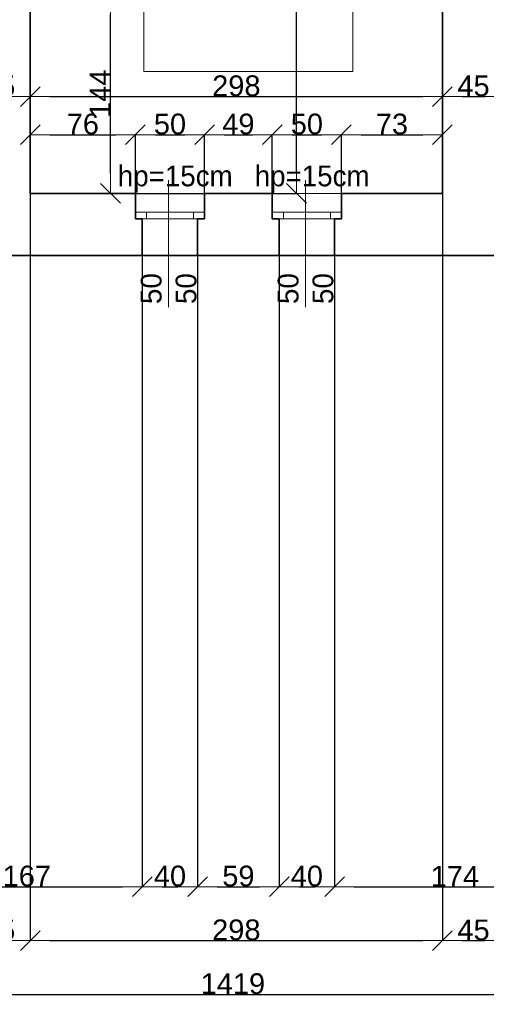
# Model space of a CAD drawing. Header units: metres. Extents: x 7506757 to 756746378, y 5735207 to 582114514.
# Tile 269 of 278: x 7695240 to 7698614, y 5921436 to 5928552. Entities that reach past the tile are written whole.
import ezdxf

# ---------------------------------------------------------------- set-up
doc = ezdxf.new("R2010")
doc.units = ezdxf.units.M
doc.header["$MEASUREMENT"] = 0
doc.header["$PDMODE"] = 2
doc.layers.get('0').update_dxf_attribs({"color": 250, "linetype": 'CONTINUOUS', "lineweight": 100, "plot": 0})
doc.layers.get('Defpoints').update_dxf_attribs({"linetype": 'CONTINUOUS'})
doc.layers.add('M_OCIANA', color=7, linetype='CONTINUOUS')
doc.layers.add('PWYMIAR', color=7, linetype='CONTINUOUS')
for name, color, linetype, lineweight in [('M_OCIANA1', 7, 'CONTINUOUS', 13), ('M_OCIANA6', 5, 'CONTINUOUS', 35), ('M_OPISY141', 7, 'CONTINUOUS', 0), ('m_umeblowanie1', 7, 'CONTINUOUS', 13), ('opis1', 7, 'CONTINUOUS', 13)]:
    doc.layers.add(name, color=color, linetype=linetype, lineweight=lineweight)
doc.styles.add('GENERATED_STYLE_1', font='arial.ttf')
doc.styles.add('GENERATED_STYLE_2', font='txt')
doc.dimstyles.new('GENERATED_STYLE__1', dxfattribs={"dimtxt": 150, "dimasz": 142.5, "dimexe": 0.18, "dimexo": 0, "dimgap": 0.09, "dimtad": 1, "dimdec": 0, "dimlfac": 0.1, "dimzin": 0, "dimdsep": 46, "dimtxsty": 'GENERATED_STYLE_1', "dimblk": 'ARROWHEAD_6', "dimblk1": 'ARROWHEAD_6', "dimblk2": 'ARROWHEAD_6', "dimcen": 0.09, "dimclrd": 251, "dimclre": 251, "dimclrt": 7, "dimazin": 0, "dimtfac": 1, "dimtdec": 4, "dimtmove": 0, "dimatfit": 3, "dimfxl": 0, "dimtolj": 1, "dimtzin": 0, "dimarcsym": 0})
doc.dimstyles.new('GENERATED_STYLE__2', dxfattribs={"dimtxt": 150, "dimasz": 142.5, "dimexe": 0.18, "dimexo": 0, "dimgap": 0.09, "dimtad": 1, "dimtih": 1, "dimtoh": 1, "dimdec": 0, "dimlfac": 0.1, "dimzin": 0, "dimdsep": 46, "dimtxsty": 'GENERATED_STYLE_1', "dimblk": 'ARROWHEAD_6', "dimblk1": 'ARROWHEAD_6', "dimblk2": 'ARROWHEAD_6', "dimcen": 0.09, "dimclrd": 251, "dimclre": 251, "dimclrt": 7, "dimazin": 0, "dimtfac": 1, "dimtdec": 4, "dimtmove": 0, "dimatfit": 3, "dimfxl": 0, "dimtolj": 1, "dimtzin": 0, "dimarcsym": 0})
doc.dimstyles.new('GENERATED_STYLE__3', dxfattribs={"dimtxt": 150, "dimasz": 142.5, "dimexe": 0.18, "dimexo": 0, "dimgap": 0.09, "dimtad": 1, "dimdec": 0, "dimlfac": 0.1, "dimzin": 0, "dimdsep": 46, "dimtxsty": 'GENERATED_STYLE_1', "dimblk": 'ARROWHEAD_6', "dimblk1": 'ARROWHEAD_6', "dimblk2": 'ARROWHEAD_6', "dimcen": 0.09, "dimclrd": 251, "dimclre": 251, "dimclrt": 7, "dimazin": 0, "dimtfac": 1, "dimtdec": 4, "dimtmove": 2, "dimatfit": 3, "dimfxl": 0, "dimtolj": 1, "dimtzin": 0, "dimarcsym": 0})

# ---------------------------------------------------------------- blocks, each defined once
blk = doc.blocks.new('Polilinia_3', base_point=(602167, 380498.2))
at = {"layer": 'M_OCIANA1', "linetype": 'Continuous'}
blk.add_hatch(color=256, dxfattribs=at).paths.add_polyline_path([(602217, 380498.2), (602213.2, 380517.4), (602202.4, 380533.6), (602186.2, 380544.4), (602167, 380548.2), (602147.9, 380544.4), (602131.7, 380533.6), (602120.8, 380517.4), (602117, 380498.2), (602120.8, 380479.1), (602131.7, 380462.9), (602147.9, 380452), (602167, 380448.2), (602186.2, 380452), (602202.4, 380462.9), (602213.2, 380479.1)], flags=0)
at = {"layer": 'M_OCIANA1', "linetype": 'Continuous', "flags": 128}
blk.add_lwpolyline([(602167, 380448.2), (602167.1, 377197.7), (600654.7, 377197.7), (600654.7, 380417.2)], dxfattribs=at)
at = {"layer": 'M_OCIANA1', "linetype": 'Continuous'}
blk.add_circle((602167, 380498.2), 50, dxfattribs=at)
blk = doc.blocks.new('Polilinia_4', base_point=(602167, 380498.2))
at = {"layer": 'M_OCIANA1', "linetype": 'Continuous'}
blk.add_hatch(color=256, dxfattribs=at).paths.add_polyline_path([(600654.7, 380417.2), (600704.7, 380230.6), (600604.7, 380230.6)], flags=0)
for p, q in [((600654.7, 380417.2), (600604.7, 380230.6)), ((600654.7, 380417.2), (600704.7, 380230.6)), ((600704.7, 380230.6), (600604.7, 380230.6))]:
    blk.add_line(p, q, dxfattribs=at)
at = {"layer": 'M_OCIANA1', "linetype": 'Continuous', "flags": 128}
blk.add_lwpolyline([(602167, 380498.2), (602167.1, 377197.7), (600654.7, 377197.7), (600654.7, 380230.6)], dxfattribs=at)
blk = doc.blocks.new('ARROWHEAD_6')
at = {"color": 0, "linetype": 'Continuous', "lineweight": 0}
for p, q in [((-0.5, -0.5), (0.5, 0.5)), ((0, 0), (-1, 0))]:
    blk.add_line(p, q, dxfattribs=at)
blk = doc.blocks.new('*D6877')
at = {"layer": 'Defpoints', "color": 0, "linetype": 'Continuous', "transparency": 16777216}
for p in [(7695316.1, 5928736.8), (7695896.3, 5928736.8), (7695316.1, 5927296.8)]:
    blk.add_point(p, dxfattribs=at)
at = {"layer": 'PWYMIAR', "color": 251, "linetype": 'Continuous', "lineweight": -2, "transparency": 16777216}
for p, q in [((7695316.1, 5928736.8), (7695896.5, 5928736.8)), ((7695896.3, 5927439.3), (7695896.3, 5928594.3)), ((7695316.1, 5927296.8), (7695896.5, 5927296.8))]:
    blk.add_line(p, q, dxfattribs=at)
at = {"layer": 'PWYMIAR', "color": 251, "linetype": 'Continuous', "lineweight": -2, "transparency": 16777216, "xscale": 142.5, "yscale": 142.5, "zscale": 142.5}
for p, rotation in [((7695896.3, 5928736.8), 90), ((7695896.3, 5927296.8), 270)]:
    blk.add_blockref('ARROWHEAD_6', p, dxfattribs=dict(at, rotation=rotation))
at = {"layer": 'PWYMIAR', "color": 7, "linetype": 'Continuous', "lineweight": 13, "transparency": 16777216, "insert": (7695820.9, 5928016.8), "char_height": 150, "attachment_point": 5, "rotation": 90, "style": 'GENERATED_STYLE_1'}
blk.add_mtext('\\A1;144', dxfattribs=at)
blk = doc.blocks.new('*D6886')
at = {"layer": 'Defpoints', "color": 0, "linetype": 'Continuous', "transparency": 16777216}
for p in [(7695316.1, 5934286.8), (7697241.1, 5934286.8), (7695316.1, 5927296.8)]:
    blk.add_point(p, dxfattribs=at)
at = {"layer": 'PWYMIAR', "color": 251, "linetype": 'Continuous', "lineweight": -2, "transparency": 16777216}
for p, q in [((7695316.1, 5934286.8), (7697241.3, 5934286.8)), ((7697241.1, 5927439.3), (7697241.1, 5934144.3)), ((7695316.1, 5927296.8), (7697241.3, 5927296.8))]:
    blk.add_line(p, q, dxfattribs=at)
at = {"layer": 'PWYMIAR', "color": 251, "linetype": 'Continuous', "lineweight": -2, "transparency": 16777216, "xscale": 142.5, "yscale": 142.5, "zscale": 142.5}
for p, rotation in [((7697241.1, 5934286.8), 90), ((7697241.1, 5927296.8), 270)]:
    blk.add_blockref('ARROWHEAD_6', p, dxfattribs=dict(at, rotation=rotation))
at = {"layer": 'PWYMIAR', "color": 7, "linetype": 'Continuous', "lineweight": 13, "transparency": 16777216, "insert": (7697164.4, 5930791.8), "char_height": 150, "attachment_point": 5, "rotation": 90, "style": 'GENERATED_STYLE_1'}
blk.add_mtext('\\A1;699', dxfattribs=at)
blk = doc.blocks.new('*D6887')
at = {"layer": 'Defpoints', "color": 0, "linetype": 'Continuous', "transparency": 16777216}
for p in [(7698296.1, 5934286.8), (7698746.1, 5933436.8), (7698746.1, 5927996.4)]:
    blk.add_point(p, dxfattribs=at)
at = {"layer": 'PWYMIAR', "color": 251, "linetype": 'Continuous', "lineweight": -2, "transparency": 16777216}
for p, q in [((7698296.1, 5934286.8), (7698296.1, 5927996.2)), ((7698746.1, 5933436.8), (7698746.1, 5927996.2)), ((7698438.6, 5927996.4), (7698603.6, 5927996.4))]:
    blk.add_line(p, q, dxfattribs=at)
at = {"layer": 'PWYMIAR', "color": 251, "linetype": 'Continuous', "lineweight": -2, "transparency": 16777216, "xscale": 142.5, "yscale": 142.5, "zscale": 142.5, "rotation": 180}
blk.add_blockref('ARROWHEAD_6', (7698296.1, 5927996.4), dxfattribs=at)
at = {"layer": 'PWYMIAR', "color": 251, "linetype": 'Continuous', "lineweight": -2, "transparency": 16777216, "xscale": 142.5, "yscale": 142.5, "zscale": 142.5}
blk.add_blockref('ARROWHEAD_6', (7698746.1, 5927996.4), dxfattribs=at)
at = {"layer": 'PWYMIAR', "color": 7, "linetype": 'Continuous', "lineweight": 13, "transparency": 16777216, "insert": (7698521.1, 5928072.7), "char_height": 150, "attachment_point": 5, "style": 'GENERATED_STYLE_1'}
blk.add_mtext('\\A1;45', dxfattribs=at)
blk = doc.blocks.new('*D6898')
at = {"layer": 'Defpoints', "color": 0, "linetype": 'Continuous', "transparency": 16777216}
for p in [(7696076.1, 5927720.1), (7695316.1, 5927296.8), (7696076.1, 5927296.8)]:
    blk.add_point(p, dxfattribs=at)
at = {"layer": 'PWYMIAR', "color": 251, "linetype": 'Continuous', "lineweight": -2, "transparency": 16777216}
for p, q in [((7695316.1, 5927296.8), (7695316.1, 5927720.3)), ((7695458.6, 5927720.1), (7695933.6, 5927720.1)), ((7696076.1, 5927296.8), (7696076.1, 5927720.3))]:
    blk.add_line(p, q, dxfattribs=at)
at = {"layer": 'PWYMIAR', "color": 251, "linetype": 'Continuous', "lineweight": -2, "transparency": 16777216, "xscale": 142.5, "yscale": 142.5, "zscale": 142.5, "rotation": 180}
blk.add_blockref('ARROWHEAD_6', (7695316.1, 5927720.1), dxfattribs=at)
at = {"layer": 'PWYMIAR', "color": 251, "linetype": 'Continuous', "lineweight": -2, "transparency": 16777216, "xscale": 142.5, "yscale": 142.5, "zscale": 142.5}
blk.add_blockref('ARROWHEAD_6', (7696076.1, 5927720.1), dxfattribs=at)
at = {"layer": 'PWYMIAR', "color": 7, "linetype": 'Continuous', "lineweight": 13, "transparency": 16777216, "insert": (7695696.1, 5927796.8), "char_height": 150, "attachment_point": 5, "style": 'GENERATED_STYLE_1'}
blk.add_mtext('\\A1;76', dxfattribs=at)
blk = doc.blocks.new('*D6899')
at = {"layer": 'Defpoints', "color": 0, "linetype": 'Continuous', "transparency": 16777216}
for p in [(7696576.1, 5927720.1), (7696076.1, 5927296.8), (7696576.1, 5927296.8)]:
    blk.add_point(p, dxfattribs=at)
at = {"layer": 'PWYMIAR', "color": 251, "linetype": 'Continuous', "lineweight": -2, "transparency": 16777216}
for p, q in [((7696076.1, 5927296.8), (7696076.1, 5927720.3)), ((7696218.6, 5927720.1), (7696433.6, 5927720.1)), ((7696576.1, 5927296.8), (7696576.1, 5927720.3))]:
    blk.add_line(p, q, dxfattribs=at)
at = {"layer": 'PWYMIAR', "color": 251, "linetype": 'Continuous', "lineweight": -2, "transparency": 16777216, "xscale": 142.5, "yscale": 142.5, "zscale": 142.5, "rotation": 180}
blk.add_blockref('ARROWHEAD_6', (7696076.1, 5927720.1), dxfattribs=at)
at = {"layer": 'PWYMIAR', "color": 251, "linetype": 'Continuous', "lineweight": -2, "transparency": 16777216, "xscale": 142.5, "yscale": 142.5, "zscale": 142.5}
blk.add_blockref('ARROWHEAD_6', (7696576.1, 5927720.1), dxfattribs=at)
at = {"layer": 'PWYMIAR', "color": 7, "linetype": 'Continuous', "lineweight": 13, "transparency": 16777216, "insert": (7696326.1, 5927796.8), "char_height": 150, "attachment_point": 5, "style": 'GENERATED_STYLE_1'}
blk.add_mtext('\\A1;50', dxfattribs=at)
blk = doc.blocks.new('*D6900')
at = {"layer": 'Defpoints', "color": 0, "linetype": 'Continuous', "transparency": 16777216}
for p in [(7697066.1, 5927720.1), (7696576.1, 5927296.8), (7697066.1, 5927296.8)]:
    blk.add_point(p, dxfattribs=at)
at = {"layer": 'PWYMIAR', "color": 251, "linetype": 'Continuous', "lineweight": -2, "transparency": 16777216}
for p, q in [((7696576.1, 5927296.8), (7696576.1, 5927720.3)), ((7696718.6, 5927720.1), (7696923.6, 5927720.1)), ((7697066.1, 5927296.8), (7697066.1, 5927720.3))]:
    blk.add_line(p, q, dxfattribs=at)
at = {"layer": 'PWYMIAR', "color": 251, "linetype": 'Continuous', "lineweight": -2, "transparency": 16777216, "xscale": 142.5, "yscale": 142.5, "zscale": 142.5, "rotation": 180}
blk.add_blockref('ARROWHEAD_6', (7696576.1, 5927720.1), dxfattribs=at)
at = {"layer": 'PWYMIAR', "color": 251, "linetype": 'Continuous', "lineweight": -2, "transparency": 16777216, "xscale": 142.5, "yscale": 142.5, "zscale": 142.5}
blk.add_blockref('ARROWHEAD_6', (7697066.1, 5927720.1), dxfattribs=at)
at = {"layer": 'PWYMIAR', "color": 7, "linetype": 'Continuous', "lineweight": 13, "transparency": 16777216, "insert": (7696821.1, 5927796.8), "char_height": 150, "attachment_point": 5, "style": 'GENERATED_STYLE_1'}
blk.add_mtext('\\A1;49', dxfattribs=at)
blk = doc.blocks.new('*D6901')
at = {"layer": 'Defpoints', "color": 0, "linetype": 'Continuous', "transparency": 16777216}
for p in [(7697566.1, 5927720.1), (7697066.1, 5927296.8), (7697566.1, 5927296.8)]:
    blk.add_point(p, dxfattribs=at)
at = {"layer": 'PWYMIAR', "color": 251, "linetype": 'Continuous', "lineweight": -2, "transparency": 16777216}
for p, q in [((7697066.1, 5927296.8), (7697066.1, 5927720.3)), ((7697208.6, 5927720.1), (7697423.6, 5927720.1)), ((7697566.1, 5927296.8), (7697566.1, 5927720.3))]:
    blk.add_line(p, q, dxfattribs=at)
at = {"layer": 'PWYMIAR', "color": 251, "linetype": 'Continuous', "lineweight": -2, "transparency": 16777216, "xscale": 142.5, "yscale": 142.5, "zscale": 142.5, "rotation": 180}
blk.add_blockref('ARROWHEAD_6', (7697066.1, 5927720.1), dxfattribs=at)
at = {"layer": 'PWYMIAR', "color": 251, "linetype": 'Continuous', "lineweight": -2, "transparency": 16777216, "xscale": 142.5, "yscale": 142.5, "zscale": 142.5}
blk.add_blockref('ARROWHEAD_6', (7697566.1, 5927720.1), dxfattribs=at)
at = {"layer": 'PWYMIAR', "color": 7, "linetype": 'Continuous', "lineweight": 13, "transparency": 16777216, "insert": (7697316.1, 5927796.8), "char_height": 150, "attachment_point": 5, "style": 'GENERATED_STYLE_1'}
blk.add_mtext('\\A1;50', dxfattribs=at)
blk = doc.blocks.new('*D6902')
at = {"layer": 'Defpoints', "color": 0, "linetype": 'Continuous', "transparency": 16777216}
for p in [(7698296.1, 5927720.1), (7697566.1, 5927296.8), (7698296.1, 5927296.8)]:
    blk.add_point(p, dxfattribs=at)
at = {"layer": 'PWYMIAR', "color": 251, "linetype": 'Continuous', "lineweight": -2, "transparency": 16777216}
for p, q in [((7697566.1, 5927296.8), (7697566.1, 5927720.3)), ((7697708.6, 5927720.1), (7698153.6, 5927720.1)), ((7698296.1, 5927296.8), (7698296.1, 5927720.3))]:
    blk.add_line(p, q, dxfattribs=at)
at = {"layer": 'PWYMIAR', "color": 251, "linetype": 'Continuous', "lineweight": -2, "transparency": 16777216, "xscale": 142.5, "yscale": 142.5, "zscale": 142.5, "rotation": 180}
blk.add_blockref('ARROWHEAD_6', (7697566.1, 5927720.1), dxfattribs=at)
at = {"layer": 'PWYMIAR', "color": 251, "linetype": 'Continuous', "lineweight": -2, "transparency": 16777216, "xscale": 142.5, "yscale": 142.5, "zscale": 142.5}
blk.add_blockref('ARROWHEAD_6', (7698296.1, 5927720.1), dxfattribs=at)
at = {"layer": 'PWYMIAR', "color": 7, "linetype": 'Continuous', "lineweight": 13, "transparency": 16777216, "insert": (7697931.1, 5927796.9), "char_height": 150, "attachment_point": 5, "style": 'GENERATED_STYLE_1'}
blk.add_mtext('\\A1;73', dxfattribs=at)
blk = doc.blocks.new('*D6913')
at = {"layer": 'Defpoints', "color": 0, "linetype": 'Continuous', "transparency": 16777216}
for p in [(7695316.1, 5927996.4), (7694866.1, 5927296.8), (7695316.1, 5927296.8)]:
    blk.add_point(p, dxfattribs=at)
at = {"layer": 'PWYMIAR', "color": 251, "linetype": 'Continuous', "lineweight": -2, "transparency": 16777216}
for p, q in [((7694866.1, 5927296.8), (7694866.1, 5927996.6)), ((7695008.6, 5927996.4), (7695173.6, 5927996.4)), ((7695316.1, 5927296.8), (7695316.1, 5927996.6))]:
    blk.add_line(p, q, dxfattribs=at)
at = {"layer": 'PWYMIAR', "color": 251, "linetype": 'Continuous', "lineweight": -2, "transparency": 16777216, "xscale": 142.5, "yscale": 142.5, "zscale": 142.5, "rotation": 180}
blk.add_blockref('ARROWHEAD_6', (7694866.1, 5927996.4), dxfattribs=at)
at = {"layer": 'PWYMIAR', "color": 251, "linetype": 'Continuous', "lineweight": -2, "transparency": 16777216, "xscale": 142.5, "yscale": 142.5, "zscale": 142.5}
blk.add_blockref('ARROWHEAD_6', (7695316.1, 5927996.4), dxfattribs=at)
at = {"layer": 'PWYMIAR', "color": 7, "linetype": 'Continuous', "lineweight": 13, "transparency": 16777216, "insert": (7695091.1, 5928072.7), "char_height": 150, "attachment_point": 5, "style": 'GENERATED_STYLE_1'}
blk.add_mtext('\\A1;45', dxfattribs=at)
blk = doc.blocks.new('*D6943')
at = {"layer": 'Defpoints', "color": 0, "linetype": 'Continuous', "transparency": 16777216}
for p in [(7698296.1, 5927996.4), (7695316.1, 5927296.8), (7698296.1, 5927296.8)]:
    blk.add_point(p, dxfattribs=at)
at = {"layer": 'PWYMIAR', "color": 251, "linetype": 'Continuous', "lineweight": -2, "transparency": 16777216}
for p, q in [((7695316.1, 5927296.8), (7695316.1, 5927996.6)), ((7695458.6, 5927996.4), (7698153.6, 5927996.4)), ((7698296.1, 5927296.8), (7698296.1, 5927996.6))]:
    blk.add_line(p, q, dxfattribs=at)
at = {"layer": 'PWYMIAR', "color": 251, "linetype": 'Continuous', "lineweight": -2, "transparency": 16777216, "xscale": 142.5, "yscale": 142.5, "zscale": 142.5, "rotation": 180}
blk.add_blockref('ARROWHEAD_6', (7695316.1, 5927996.4), dxfattribs=at)
at = {"layer": 'PWYMIAR', "color": 251, "linetype": 'Continuous', "lineweight": -2, "transparency": 16777216, "xscale": 142.5, "yscale": 142.5, "zscale": 142.5}
blk.add_blockref('ARROWHEAD_6', (7698296.1, 5927996.4), dxfattribs=at)
at = {"layer": 'PWYMIAR', "color": 7, "linetype": 'Continuous', "lineweight": 13, "transparency": 16777216, "insert": (7696806.1, 5928073.1), "char_height": 150, "attachment_point": 5, "style": 'GENERATED_STYLE_1'}
blk.add_mtext('\\A1;298', dxfattribs=at)
blk = doc.blocks.new('*D6953')
at = {"layer": 'Defpoints', "color": 0, "linetype": 'Continuous', "transparency": 16777216}
for p in [(7694456.1, 5926846.8), (7696126.1, 5926846.8), (7696126.1, 5922285.5)]:
    blk.add_point(p, dxfattribs=at)
at = {"layer": 'PWYMIAR', "color": 251, "linetype": 'Continuous', "lineweight": -2, "transparency": 16777216}
for p, q in [((7694456.1, 5926846.8), (7694456.1, 5922285.3)), ((7696126.1, 5926846.8), (7696126.1, 5922285.3)), ((7694598.6, 5922285.5), (7695983.6, 5922285.5))]:
    blk.add_line(p, q, dxfattribs=at)
at = {"layer": 'PWYMIAR', "color": 251, "linetype": 'Continuous', "lineweight": -2, "transparency": 16777216, "xscale": 142.5, "yscale": 142.5, "zscale": 142.5, "rotation": 180}
blk.add_blockref('ARROWHEAD_6', (7694456.1, 5922285.5), dxfattribs=at)
at = {"layer": 'PWYMIAR', "color": 251, "linetype": 'Continuous', "lineweight": -2, "transparency": 16777216, "xscale": 142.5, "yscale": 142.5, "zscale": 142.5}
blk.add_blockref('ARROWHEAD_6', (7696126.1, 5922285.5), dxfattribs=at)
at = {"layer": 'PWYMIAR', "color": 7, "linetype": 'Continuous', "lineweight": 13, "transparency": 16777216, "insert": (7695291.1, 5922362.1), "char_height": 150, "attachment_point": 5, "style": 'GENERATED_STYLE_1'}
blk.add_mtext('\\A1;167', dxfattribs=at)
blk = doc.blocks.new('*D6954')
at = {"layer": 'Defpoints', "color": 0, "linetype": 'Continuous', "transparency": 16777216}
for p in [(7696126.1, 5926846.8), (7696526.1, 5926846.8), (7696526.1, 5922285.5)]:
    blk.add_point(p, dxfattribs=at)
at = {"layer": 'PWYMIAR', "color": 251, "linetype": 'Continuous', "lineweight": -2, "transparency": 16777216}
for p, q in [((7696126.1, 5926846.8), (7696126.1, 5922285.3)), ((7696526.1, 5926846.8), (7696526.1, 5922285.3)), ((7696268.6, 5922285.5), (7696383.6, 5922285.5))]:
    blk.add_line(p, q, dxfattribs=at)
at = {"layer": 'PWYMIAR', "color": 251, "linetype": 'Continuous', "lineweight": -2, "transparency": 16777216, "xscale": 142.5, "yscale": 142.5, "zscale": 142.5, "rotation": 180}
blk.add_blockref('ARROWHEAD_6', (7696126.1, 5922285.5), dxfattribs=at)
at = {"layer": 'PWYMIAR', "color": 251, "linetype": 'Continuous', "lineweight": -2, "transparency": 16777216, "xscale": 142.5, "yscale": 142.5, "zscale": 142.5}
blk.add_blockref('ARROWHEAD_6', (7696526.1, 5922285.5), dxfattribs=at)
at = {"layer": 'PWYMIAR', "color": 7, "linetype": 'Continuous', "lineweight": 13, "transparency": 16777216, "insert": (7696326.1, 5922362.1), "char_height": 150, "attachment_point": 5, "style": 'GENERATED_STYLE_1'}
blk.add_mtext('\\A1;40', dxfattribs=at)
blk = doc.blocks.new('*D6955')
at = {"layer": 'Defpoints', "color": 0, "linetype": 'Continuous', "transparency": 16777216}
for p in [(7696526.1, 5926846.8), (7697116.1, 5926846.8), (7697116.1, 5922285.5)]:
    blk.add_point(p, dxfattribs=at)
at = {"layer": 'PWYMIAR', "color": 251, "linetype": 'Continuous', "lineweight": -2, "transparency": 16777216}
for p, q in [((7696526.1, 5926846.8), (7696526.1, 5922285.3)), ((7697116.1, 5926846.8), (7697116.1, 5922285.3)), ((7696668.6, 5922285.5), (7696973.6, 5922285.5))]:
    blk.add_line(p, q, dxfattribs=at)
at = {"layer": 'PWYMIAR', "color": 251, "linetype": 'Continuous', "lineweight": -2, "transparency": 16777216, "xscale": 142.5, "yscale": 142.5, "zscale": 142.5, "rotation": 180}
blk.add_blockref('ARROWHEAD_6', (7696526.1, 5922285.5), dxfattribs=at)
at = {"layer": 'PWYMIAR', "color": 251, "linetype": 'Continuous', "lineweight": -2, "transparency": 16777216, "xscale": 142.5, "yscale": 142.5, "zscale": 142.5}
blk.add_blockref('ARROWHEAD_6', (7697116.1, 5922285.5), dxfattribs=at)
at = {"layer": 'PWYMIAR', "color": 7, "linetype": 'Continuous', "lineweight": 13, "transparency": 16777216, "insert": (7696821.1, 5922362.1), "char_height": 150, "attachment_point": 5, "style": 'GENERATED_STYLE_1'}
blk.add_mtext('\\A1;59', dxfattribs=at)
blk = doc.blocks.new('*D6956')
at = {"layer": 'Defpoints', "color": 0, "linetype": 'Continuous', "transparency": 16777216}
for p in [(7697116.1, 5926846.8), (7697516.1, 5926846.8), (7697516.1, 5922285.5)]:
    blk.add_point(p, dxfattribs=at)
at = {"layer": 'PWYMIAR', "color": 251, "linetype": 'Continuous', "lineweight": -2, "transparency": 16777216}
for p, q in [((7697116.1, 5926846.8), (7697116.1, 5922285.3)), ((7697516.1, 5926846.8), (7697516.1, 5922285.3)), ((7697258.6, 5922285.5), (7697373.6, 5922285.5))]:
    blk.add_line(p, q, dxfattribs=at)
at = {"layer": 'PWYMIAR', "color": 251, "linetype": 'Continuous', "lineweight": -2, "transparency": 16777216, "xscale": 142.5, "yscale": 142.5, "zscale": 142.5, "rotation": 180}
blk.add_blockref('ARROWHEAD_6', (7697116.1, 5922285.5), dxfattribs=at)
at = {"layer": 'PWYMIAR', "color": 251, "linetype": 'Continuous', "lineweight": -2, "transparency": 16777216, "xscale": 142.5, "yscale": 142.5, "zscale": 142.5}
blk.add_blockref('ARROWHEAD_6', (7697516.1, 5922285.5), dxfattribs=at)
at = {"layer": 'PWYMIAR', "color": 7, "linetype": 'Continuous', "lineweight": 13, "transparency": 16777216, "insert": (7697316.1, 5922362.1), "char_height": 150, "attachment_point": 5, "style": 'GENERATED_STYLE_1'}
blk.add_mtext('\\A1;40', dxfattribs=at)
blk = doc.blocks.new('*D6957')
at = {"layer": 'Defpoints', "color": 0, "linetype": 'Continuous', "transparency": 16777216}
for p in [(7697516.1, 5926846.8), (7699256.1, 5926846.8), (7699256.1, 5922285.5)]:
    blk.add_point(p, dxfattribs=at)
at = {"layer": 'PWYMIAR', "color": 251, "linetype": 'Continuous', "lineweight": -2, "transparency": 16777216}
for p, q in [((7697516.1, 5926846.8), (7697516.1, 5922285.3)), ((7699256.1, 5926846.8), (7699256.1, 5922285.3)), ((7697658.6, 5922285.5), (7699113.6, 5922285.5))]:
    blk.add_line(p, q, dxfattribs=at)
at = {"layer": 'PWYMIAR', "color": 251, "linetype": 'Continuous', "lineweight": -2, "transparency": 16777216, "xscale": 142.5, "yscale": 142.5, "zscale": 142.5, "rotation": 180}
blk.add_blockref('ARROWHEAD_6', (7697516.1, 5922285.5), dxfattribs=at)
at = {"layer": 'PWYMIAR', "color": 251, "linetype": 'Continuous', "lineweight": -2, "transparency": 16777216, "xscale": 142.5, "yscale": 142.5, "zscale": 142.5}
blk.add_blockref('ARROWHEAD_6', (7699256.1, 5922285.5), dxfattribs=at)
at = {"layer": 'PWYMIAR', "color": 7, "linetype": 'Continuous', "lineweight": 13, "transparency": 16777216, "insert": (7698386.1, 5922360.9), "char_height": 150, "attachment_point": 5, "style": 'GENERATED_STYLE_1'}
blk.add_mtext('\\A1;174', dxfattribs=at)
blk = doc.blocks.new('*D6970')
at = {"layer": 'Defpoints', "color": 0, "linetype": 'Continuous', "transparency": 16777216}
for p in [(7694866.1, 5927296.8), (7695316.1, 5927296.8), (7695316.1, 5921896.3)]:
    blk.add_point(p, dxfattribs=at)
at = {"layer": 'PWYMIAR', "color": 251, "linetype": 'Continuous', "lineweight": -2, "transparency": 16777216}
for p, q in [((7694866.1, 5927296.8), (7694866.1, 5921896.1)), ((7695316.1, 5927296.8), (7695316.1, 5921896.1)), ((7695008.6, 5921896.3), (7695173.6, 5921896.3))]:
    blk.add_line(p, q, dxfattribs=at)
at = {"layer": 'PWYMIAR', "color": 251, "linetype": 'Continuous', "lineweight": -2, "transparency": 16777216, "xscale": 142.5, "yscale": 142.5, "zscale": 142.5, "rotation": 180}
blk.add_blockref('ARROWHEAD_6', (7694866.1, 5921896.3), dxfattribs=at)
at = {"layer": 'PWYMIAR', "color": 251, "linetype": 'Continuous', "lineweight": -2, "transparency": 16777216, "xscale": 142.5, "yscale": 142.5, "zscale": 142.5}
blk.add_blockref('ARROWHEAD_6', (7695316.1, 5921896.3), dxfattribs=at)
at = {"layer": 'PWYMIAR', "color": 7, "linetype": 'Continuous', "lineweight": 13, "transparency": 16777216, "insert": (7695091.1, 5921972.7), "char_height": 150, "attachment_point": 5, "style": 'GENERATED_STYLE_1'}
blk.add_mtext('\\A1;45', dxfattribs=at)
blk = doc.blocks.new('*D6971')
at = {"layer": 'Defpoints', "color": 0, "linetype": 'Continuous', "transparency": 16777216}
for p in [(7695316.1, 5927296.8), (7698296.1, 5927296.8), (7698296.1, 5921896.3)]:
    blk.add_point(p, dxfattribs=at)
at = {"layer": 'PWYMIAR', "color": 251, "linetype": 'Continuous', "lineweight": -2, "transparency": 16777216}
for p, q in [((7695316.1, 5927296.8), (7695316.1, 5921896.1)), ((7698296.1, 5927296.8), (7698296.1, 5921896.1)), ((7695458.6, 5921896.3), (7698153.6, 5921896.3))]:
    blk.add_line(p, q, dxfattribs=at)
at = {"layer": 'PWYMIAR', "color": 251, "linetype": 'Continuous', "lineweight": -2, "transparency": 16777216, "xscale": 142.5, "yscale": 142.5, "zscale": 142.5, "rotation": 180}
blk.add_blockref('ARROWHEAD_6', (7695316.1, 5921896.3), dxfattribs=at)
at = {"layer": 'PWYMIAR', "color": 251, "linetype": 'Continuous', "lineweight": -2, "transparency": 16777216, "xscale": 142.5, "yscale": 142.5, "zscale": 142.5}
blk.add_blockref('ARROWHEAD_6', (7698296.1, 5921896.3), dxfattribs=at)
at = {"layer": 'PWYMIAR', "color": 7, "linetype": 'Continuous', "lineweight": 13, "transparency": 16777216, "insert": (7696806.1, 5921973), "char_height": 150, "attachment_point": 5, "style": 'GENERATED_STYLE_1'}
blk.add_mtext('\\A1;298', dxfattribs=at)
blk = doc.blocks.new('*D6972')
at = {"layer": 'Defpoints', "color": 0, "linetype": 'Continuous', "transparency": 16777216}
for p in [(7698296.1, 5927296.8), (7698746.1, 5927295.7), (7698746.1, 5921896.3)]:
    blk.add_point(p, dxfattribs=at)
at = {"layer": 'PWYMIAR', "color": 251, "linetype": 'Continuous', "lineweight": -2, "transparency": 16777216}
for p, q in [((7698296.1, 5927296.8), (7698296.1, 5921896.1)), ((7698746.1, 5927295.7), (7698746.1, 5921896.1)), ((7698438.6, 5921896.3), (7698603.6, 5921896.3))]:
    blk.add_line(p, q, dxfattribs=at)
at = {"layer": 'PWYMIAR', "color": 251, "linetype": 'Continuous', "lineweight": -2, "transparency": 16777216, "xscale": 142.5, "yscale": 142.5, "zscale": 142.5, "rotation": 180}
blk.add_blockref('ARROWHEAD_6', (7698296.1, 5921896.3), dxfattribs=at)
at = {"layer": 'PWYMIAR', "color": 251, "linetype": 'Continuous', "lineweight": -2, "transparency": 16777216, "xscale": 142.5, "yscale": 142.5, "zscale": 142.5}
blk.add_blockref('ARROWHEAD_6', (7698746.1, 5921896.3), dxfattribs=at)
at = {"layer": 'PWYMIAR', "color": 7, "linetype": 'Continuous', "lineweight": 13, "transparency": 16777216, "insert": (7698521.1, 5921972.7), "char_height": 150, "attachment_point": 5, "style": 'GENERATED_STYLE_1'}
blk.add_mtext('\\A1;45', dxfattribs=at)
blk = doc.blocks.new('*D6977')
at = {"layer": 'Defpoints', "color": 0, "linetype": 'Continuous', "transparency": 16777216}
for p in [(7703876.1, 5926846.8), (7689686.1, 5924316.8), (7703876.1, 5921507.1)]:
    blk.add_point(p, dxfattribs=at)
at = {"layer": 'PWYMIAR', "color": 251, "linetype": 'Continuous', "lineweight": -2, "transparency": 16777216}
for p, q in [((7703876.1, 5926846.8), (7703876.1, 5921506.9)), ((7689686.1, 5924316.8), (7689686.1, 5921506.9)), ((7689828.6, 5921507.1), (7703733.6, 5921507.1))]:
    blk.add_line(p, q, dxfattribs=at)
at = {"layer": 'PWYMIAR', "color": 251, "linetype": 'Continuous', "lineweight": -2, "transparency": 16777216, "xscale": 142.5, "yscale": 142.5, "zscale": 142.5, "rotation": 180}
blk.add_blockref('ARROWHEAD_6', (7689686.1, 5921507.1), dxfattribs=at)
at = {"layer": 'PWYMIAR', "color": 251, "linetype": 'Continuous', "lineweight": -2, "transparency": 16777216, "xscale": 142.5, "yscale": 142.5, "zscale": 142.5}
blk.add_blockref('ARROWHEAD_6', (7703876.1, 5921507.1), dxfattribs=at)
at = {"layer": 'PWYMIAR', "color": 7, "linetype": 'Continuous', "lineweight": 13, "transparency": 16777216, "insert": (7696781.1, 5921583.8), "char_height": 150, "attachment_point": 5, "style": 'GENERATED_STYLE_1'}
blk.add_mtext('\\A1;1419', dxfattribs=at)

msp = doc.modelspace()

# ---------------------------------------------------------------- linework, layer by layer
at = {"layer": 'M_OCIANA1', "linetype": 'Continuous'}
msp.add_line((7689086.1, 5926846.8), (7704616.1, 5926846.8), dxfattribs=at)
at = {"layer": 'M_OCIANA6', "linetype": 'Continuous'}
for p, q in [((7698296.1, 5927296.8), (7698296.1, 5932536.8)), ((7695316.1, 5932486.8), (7695316.1, 5927296.8)), ((7695316.1, 5927296.8), (7696076.1, 5927296.8)), ((7696076.1, 5927111.8), (7696076.1, 5927296.8)), ((7697076.1, 5927296.8), (7696576.1, 5927296.8)), ((7696576.1, 5927111.8), (7696576.1, 5927296.8)), ((7697066.1, 5927111.8), (7697066.1, 5927296.8)), ((7697566.1, 5927296.8), (7698296.1, 5927296.8)), ((7697566.1, 5927111.8), (7697566.1, 5927296.8)), ((7696076.1, 5927111.8), (7696126.1, 5927111.8)), ((7696126.1, 5927111.8), (7696126.1, 5926846.8)), ((7696576.1, 5927111.8), (7696526.1, 5927111.8)), ((7696526.1, 5927111.8), (7696526.1, 5926846.8)), ((7697066.1, 5927111.8), (7697116.1, 5927111.8)), ((7697116.1, 5927111.8), (7697116.1, 5926846.8)), ((7697566.1, 5927111.8), (7697516.1, 5927111.8)), ((7697516.1, 5927111.8), (7697516.1, 5926846.8)), ((7689686.1, 5926846.8), (7703876.1, 5926846.8)), ((7694456.1, 5926846.8), (7696126.1, 5926846.8)), ((7696526.1, 5926846.8), (7697116.1, 5926846.8)), ((7697516.1, 5926846.8), (7699256.1, 5926846.8))]:
    msp.add_line(p, q, dxfattribs=at)
at = {"layer": 'M_OPISY141', "linetype": 'Continuous'}
for p, q in [((7696316.1, 5926473.6), (7696316.1, 5927391.9)), ((7697306.1, 5926473.6), (7697306.1, 5927391.9))]:
    msp.add_line(p, q, dxfattribs=at)
at = {"layer": 'm_umeblowanie1', "linetype": 'Continuous'}
for p, q in [((7696076.1, 5927296.8), (7696576.1, 5927296.8)), ((7697066.1, 5927296.8), (7697566.1, 5927296.8)), ((7696076.1, 5927161.8), (7696576.1, 5927161.8)), ((7696126.1, 5927111.8), (7696526.1, 5927111.8)), ((7696156.1, 5927111.8), (7696156.1, 5927161.8)), ((7696496.1, 5927111.8), (7696496.1, 5927161.8)), ((7697066.1, 5927161.8), (7697326.1, 5927161.8)), ((7697116.1, 5927111.8), (7697516.1, 5927111.8)), ((7697146.1, 5927111.8), (7697146.1, 5927161.8)), ((7697326.1, 5927161.8), (7697566.1, 5927161.8)), ((7697486.1, 5927111.8), (7697486.1, 5927161.8)), ((7696126.1, 5926846.8), (7696526.1, 5926846.8)), ((7697116.1, 5926846.8), (7697516.1, 5926846.8))]:
    msp.add_line(p, q, dxfattribs=at)

# ---------------------------------------------------------------- block references
at = {"layer": 'M_OCIANA', "linetype": 'Continuous'}
for name in ['Polilinia_3', 'Polilinia_4']:
    msp.add_blockref(name, (7697648.3, 5931477.4), dxfattribs=at)

# ---------------------------------------------------------------- texts
at = {"layer": 'opis1', "linetype": 'Continuous', "char_height": 150, "attachment_point": 3, "style": 'GENERATED_STYLE_2'}
for insert in [(7696779.6, 5927497.6), (7697769.6, 5927497.6)]:
    msp.add_mtext('{hp=15cm}', dxfattribs=dict(at, insert=insert))
at = {"layer": 'opis1', "linetype": 'Continuous', "char_height": 150, "width": 349.992, "attachment_point": 1, "rotation": 90, "line_spacing_factor": 1.007581, "style": 'GENERATED_STYLE_2'}
for insert in [(7696115.3, 5926496.8), (7697105.3, 5926496.8)]:
    msp.add_mtext('{50\\P50}', dxfattribs=dict(at, insert=insert))

# ---------------------------------------------------------------- dimensions: what is measured, and where the dimension line sits
at = {"layer": 'PWYMIAR', "color": 251, "linetype": 'Continuous', "lineweight": 13}
for base, p2, dimstyle, picture, middle in [((7697241.1, 5934286.8), (7695316.1, 5934286.8), 'GENERATED_STYLE__1', '*D6886', (7697164.4, 5930791.8)), ((7695896.3, 5928736.8), (7695316.1, 5928736.8), 'GENERATED_STYLE__3', '*D6877', (7695820.9, 5928016.8))]:
    dim = msp.add_linear_dim(base=base, p1=(7695316.1, 5927296.8), p2=p2, angle=90, dimstyle=dimstyle, dxfattribs=at)
    dim.commit()
    dim.dimension.update_dxf_attribs({"geometry": picture, "text_midpoint": middle})
for base, p1, p2, picture, middle in [((7698746.1, 5927996.4), (7698296.1, 5934286.8), (7698746.1, 5933436.8), '*D6887', (7698521.1, 5928072.7)), ((7695316.1, 5927996.4), (7694866.1, 5927296.8), (7695316.1, 5927296.8), '*D6913', (7695091.1, 5928072.7)), ((7698296.1, 5927996.4), (7695316.1, 5927296.8), (7698296.1, 5927296.8), '*D6943', (7696806.1, 5928073.1)), ((7696076.1, 5927720.1), (7695316.1, 5927296.8), (7696076.1, 5927296.8), '*D6898', (7695696.1, 5927796.8)), ((7696576.1, 5927720.1), (7696076.1, 5927296.8), (7696576.1, 5927296.8), '*D6899', (7696326.1, 5927796.8)), ((7697066.1, 5927720.1), (7696576.1, 5927296.8), (7697066.1, 5927296.8), '*D6900', (7696821.1, 5927796.8)), ((7697566.1, 5927720.1), (7697066.1, 5927296.8), (7697566.1, 5927296.8), '*D6901', (7697316.1, 5927796.8)), ((7698296.1, 5927720.1), (7697566.1, 5927296.8), (7698296.1, 5927296.8), '*D6902', (7697931.1, 5927796.9)), ((7695316.1, 5921896.3), (7694866.1, 5927296.8), (7695316.1, 5927296.8), '*D6970', (7695091.1, 5921972.7)), ((7698296.1, 5921896.3), (7695316.1, 5927296.8), (7698296.1, 5927296.8), '*D6971', (7696806.1, 5921973)), ((7698746.1, 5921896.3), (7698296.1, 5927296.8), (7698746.1, 5927295.7), '*D6972', (7698521.1, 5921972.7)), ((7703876.1, 5921507.1), (7689686.1, 5924316.8), (7703876.1, 5926846.8), '*D6977', (7696781.1, 5921583.8)), ((7696126.1, 5922285.5), (7694456.1, 5926846.8), (7696126.1, 5926846.8), '*D6953', (7695291.1, 5922362.1)), ((7696526.1, 5922285.5), (7696126.1, 5926846.8), (7696526.1, 5926846.8), '*D6954', (7696326.1, 5922362.1)), ((7697116.1, 5922285.5), (7696526.1, 5926846.8), (7697116.1, 5926846.8), '*D6955', (7696821.1, 5922362.1)), ((7697516.1, 5922285.5), (7697116.1, 5926846.8), (7697516.1, 5926846.8), '*D6956', (7697316.1, 5922362.1)), ((7699256.1, 5922285.5), (7697516.1, 5926846.8), (7699256.1, 5926846.8), '*D6957', (7698386.1, 5922360.9))]:
    dim = msp.add_linear_dim(base=base, p1=p1, p2=p2, dimstyle='GENERATED_STYLE__2', dxfattribs=at)
    dim.commit()
    dim.dimension.update_dxf_attribs({"geometry": picture, "text_midpoint": middle})

doc.saveas('drawing.dxf')
